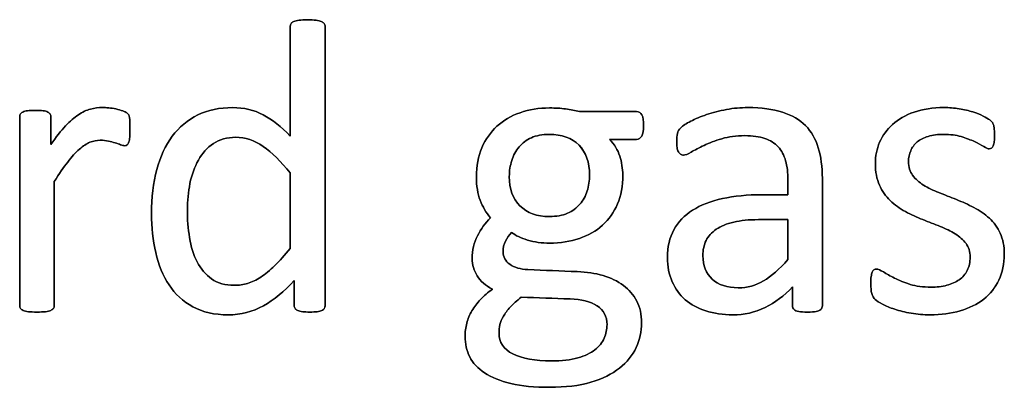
# Model space of a CAD drawing. Header units: inches. Extents: x 0 to 20790, y -12 to 14700.
# Tile 308 of 358: x 12744 to 13105, y 12412 to 12547. Entities that reach past the tile are written whole.
import ezdxf

# ---------------------------------------------------------------- set-up
doc = ezdxf.new("R2010")
doc.units = ezdxf.units.IN
doc.layers.add('1', color=7, linetype='Continuous', true_color=0xffffff)
doc.layers.add('254', color=7, linetype='Continuous', true_color=0xffffff)

msp = doc.modelspace()

# ---------------------------------------------------------------- linework, layer by layer
at = {"layer": '1', "color": 2, "linetype": 'Continuous', "lineweight": 25}
for points, knots in [([(12855.824, 12441.062), (12856.014, 12441.369), (12856.101, 12441.716), (12856.101, 12476.299), (12856.101, 12510.45), (12856.101, 12544.976), (12855.985, 12545.322), (12855.754, 12545.639), (12855.524, 12545.986), (12855.177, 12546.245), (12854.254, 12546.591), (12853.619, 12546.765), (12851.974, 12546.991), (12850.907, 12547.082), (12848.397, 12547.082), (12847.387, 12546.995), (12845.801, 12546.76), (12845.137, 12546.591), (12844.646, 12546.418), (12844.127, 12546.245), (12843.781, 12545.986), (12843.608, 12545.639), (12843.406, 12545.322), (12843.319, 12544.976), (12843.319, 12531.194), (12843.319, 12517.788), (12843.319, 12504.381), (12840.03, 12507.815), (12836.712, 12510.411), (12829.984, 12513.949), (12826.297, 12514.826), (12817.382, 12514.826), (12813.083, 12513.931), (12805.639, 12510.296), (12802.523, 12507.671), (12797.503, 12500.919), (12795.599, 12496.822), (12793.058, 12487.236), (12792.396, 12481.848), (12792.396, 12470.885), (12792.915, 12466.095), (12794.942, 12457.002), (12796.579, 12453.083), (12801.058, 12446.365), (12803.966, 12443.677), (12811.155, 12439.735), (12815.477, 12438.744), (12825.229, 12438.744), (12829.528, 12439.84), (12837.363, 12444.276), (12841.155, 12447.342), (12844.791, 12451.294), (12844.791, 12448.246), (12844.791, 12445.197), (12844.791, 12441.716), (12844.877, 12441.369), (12845.108, 12441.052), (12845.31, 12440.763), (12845.627, 12440.504), (12846.551, 12440.158), (12847.157, 12440.013), (12847.878, 12439.898), (12848.57, 12439.811), (12849.494, 12439.754), (12851.571, 12439.754), (12852.465, 12439.811), (12853.187, 12439.898), (12853.879, 12440.013), (12854.456, 12440.158), (12854.918, 12440.331), (12855.35, 12440.504), (12855.639, 12440.763), (12855.824, 12441.062)], [0, 0, 0, 0, 0.003963, 0.003963, 0.3166858, 0.3166858, 0.3201204, 0.3201204, 0.3201204, 0.3241569, 0.3241569, 0.3281934, 0.3281934, 0.3320933, 0.3320933, 0.3359046, 0.3359046, 0.3398541, 0.3398541, 0.3398541, 0.3437515, 0.3437515, 0.3437515, 0.3469479, 0.3469479, 0.4611976, 0.4611976, 0.4611976, 0.4980481, 0.4980481, 0.5352785, 0.5352785, 0.5802209, 0.5802209, 0.6251633, 0.6251633, 0.6701058, 0.6701058, 0.715116, 0.715116, 0.7531343, 0.7531343, 0.7914351, 0.7914351, 0.8293583, 0.8293583, 0.8676457, 0.8676457, 0.9028876, 0.9028876, 0.9380188, 0.9380188, 0.9380188, 0.9648678, 0.9648678, 0.9686792, 0.9686792, 0.9686792, 0.97231, 0.97231, 0.9759409, 0.9759409, 0.9759409, 0.9838227, 0.9838227, 0.9912785, 0.9912785, 0.9912785, 0.9965158, 0.9965158, 0.9965158, 1, 1, 1, 1]), ([(12784.403, 12503.978), (12784.462, 12504.756), (12784.491, 12505.709), (12784.491, 12508.017), (12784.462, 12508.94), (12784.404, 12510.325), (12784.375, 12510.873), (12784.202, 12511.565), (12784.116, 12511.883), (12784.029, 12512.114), (12783.914, 12512.344), (12783.712, 12512.575), (12783.394, 12512.835), (12783.106, 12513.095), (12782.558, 12513.354), (12781.836, 12513.614), (12781.086, 12513.874), (12780.249, 12514.104), (12778.403, 12514.508), (12777.509, 12514.653), (12776.672, 12514.71), (12775.835, 12514.797), (12775.056, 12514.826), (12772.921, 12514.826), (12771.45, 12514.653), (12769.978, 12514.249), (12768.507, 12513.874), (12767.035, 12513.181), (12765.564, 12512.171), (12764.064, 12511.19), (12762.477, 12509.806), (12759.16, 12506.314), (12757.37, 12504.064), (12755.466, 12501.294), (12755.466, 12504.651), (12755.466, 12508.007), (12755.466, 12511.796), (12755.379, 12512.143), (12755.206, 12512.402), (12755.033, 12512.691), (12754.745, 12512.95), (12754.312, 12513.181), (12753.908, 12513.412), (12753.331, 12513.556), (12751.859, 12513.726), (12750.907, 12513.758), (12748.599, 12513.758), (12747.647, 12513.729), (12746.204, 12513.556), (12745.627, 12513.412), (12744.704, 12512.95), (12744.387, 12512.691), (12744.243, 12512.402), (12744.098, 12512.143), (12744.012, 12511.796), (12744.012, 12488.292), (12744.012, 12465.22), (12744.012, 12441.716), (12744.098, 12441.369), (12744.271, 12441.11), (12744.473, 12440.821), (12744.791, 12440.561), (12745.772, 12440.158), (12746.435, 12440.013), (12747.243, 12439.898), (12748.051, 12439.811), (12749.09, 12439.754), (12751.6, 12439.754), (12752.667, 12439.811), (12753.475, 12439.898), (12754.283, 12440.013), (12754.946, 12440.158), (12755.87, 12440.561), (12756.187, 12440.821), (12756.389, 12441.11), (12756.591, 12441.369), (12756.706, 12441.716), (12756.706, 12457.324), (12756.706, 12472.5), (12756.706, 12487.676), (12758.495, 12490.504), (12760.14, 12492.898), (12761.64, 12494.832), (12763.112, 12496.793), (12764.554, 12498.351), (12767.266, 12500.717), (12768.564, 12501.554), (12771.012, 12502.603), (12772.286, 12502.823), (12774.623, 12502.823), (12775.633, 12502.737), (12777.48, 12502.333), (12778.316, 12502.102), (12779.067, 12501.871), (12779.788, 12501.641), (12780.451, 12501.41), (12781.057, 12501.179), (12781.634, 12500.948), (12782.154, 12500.833), (12782.961, 12500.833), (12783.279, 12500.948), (12783.74, 12501.41), (12783.942, 12501.756), (12784.087, 12502.189), (12784.26, 12502.621), (12784.346, 12503.227), (12784.403, 12503.978)], [0, 0, 0, 0, 0.0096538, 0.0096538, 0.0198027, 0.0198027, 0.0299516, 0.0299516, 0.0401005, 0.0401005, 0.0401005, 0.044842, 0.044842, 0.044842, 0.0534194, 0.0534194, 0.0534194, 0.0661837, 0.0661837, 0.0789479, 0.0789479, 0.0789479, 0.0900774, 0.0900774, 0.1147557, 0.1147557, 0.1147557, 0.1392825, 0.1392825, 0.1392825, 0.1706536, 0.1706536, 0.2025606, 0.2025606, 0.2025606, 0.2502413, 0.2502413, 0.2563893, 0.2563893, 0.2563893, 0.262097, 0.262097, 0.262097, 0.2706682, 0.2706682, 0.2789141, 0.2789141, 0.2875829, 0.2875829, 0.2962517, 0.2962517, 0.3049205, 0.3049205, 0.3049205, 0.3099145, 0.3099145, 0.5761504, 0.5761504, 0.5811444, 0.5811444, 0.5811444, 0.5865531, 0.5865531, 0.5919618, 0.5919618, 0.5919618, 0.6050048, 0.6050048, 0.6183512, 0.6183512, 0.6183512, 0.6267587, 0.6267587, 0.6351662, 0.6351662, 0.6351662, 0.6398573, 0.6398573, 0.804358, 0.804358, 0.804358, 0.8399579, 0.8399579, 0.8399579, 0.8660139, 0.8660139, 0.8920699, 0.8920699, 0.918651, 0.918651, 0.9410033, 0.9410033, 0.9633556, 0.9633556, 0.9633556, 0.9723555, 0.9723555, 0.9723555, 0.978966, 0.978966, 0.9855765, 0.9855765, 0.9921871, 0.9921871, 0.9921871, 1, 1, 1, 1]), ([(12972.309, 12504.328), (12972.806, 12505.132), (12973.037, 12506.43), (12973.037, 12509.979), (12972.835, 12511.248), (12972.402, 12512.114), (12971.94, 12512.95), (12971.305, 12513.383), (12963.458, 12513.383), (12956.476, 12513.383), (12949.494, 12513.383), (12947.907, 12513.787), (12946.204, 12514.104), (12942.569, 12514.566), (12940.607, 12514.681), (12934.606, 12514.681), (12931, 12514.104), (12924.389, 12511.805), (12921.536, 12510.152), (12916.847, 12505.81), (12914.987, 12503.198), (12913.66, 12500.054), (12912.304, 12496.938), (12911.64, 12493.389), (12911.64, 12486.061), (12912.102, 12483.175), (12913.939, 12478.411), (12915.218, 12476.28), (12916.805, 12474.376), (12914.9, 12472.414), (12913.313, 12470.221), (12912.044, 12467.74), (12910.746, 12465.287), (12910.111, 12462.489), (12910.111, 12457.122), (12910.717, 12455.016), (12913.12, 12451.126), (12914.987, 12449.505), (12917.497, 12448.207), (12915.852, 12446.938), (12914.41, 12445.639), (12913.14, 12444.341), (12911.9, 12443.014), (12910.832, 12441.658), (12909.159, 12438.773), (12908.524, 12437.272), (12908.12, 12435.686), (12907.687, 12434.07), (12907.485, 12432.454), (12907.485, 12428.069), (12908.062, 12425.616), (12910.324, 12421.034), (12912.131, 12419.096), (12917.151, 12415.807), (12920.382, 12414.508), (12928.23, 12412.604), (12932.99, 12412.143), (12944.358, 12412.143), (12949.407, 12412.748), (12957.916, 12415.295), (12961.409, 12416.99), (12966.877, 12421.364), (12968.94, 12423.885), (12971.605, 12429.622), (12972.286, 12432.656), (12972.286, 12438.859), (12971.68, 12441.514), (12969.315, 12446.072), (12967.67, 12448.005), (12963.497, 12451.135), (12960.976, 12452.333), (12955.237, 12454.014), (12952.09, 12454.497), (12942.625, 12454.815), (12936.597, 12455.112), (12927.797, 12455.477), (12925.575, 12456.113), (12922.267, 12458.492), (12921.421, 12459.95), (12921.421, 12463.297), (12921.709, 12464.653), (12922.315, 12465.836), (12922.892, 12467.018), (12923.642, 12468.057), (12924.566, 12468.98), (12925.951, 12467.855), (12927.912, 12466.932), (12932.99, 12465.432), (12935.674, 12465.057), (12942.511, 12465.057), (12946.147, 12465.634), (12952.699, 12467.875), (12955.552, 12469.5), (12960.3, 12473.784), (12962.131, 12476.366), (12964.713, 12482.506), (12965.362, 12486.061), (12965.362, 12492.466), (12964.987, 12494.803), (12963.544, 12499.246), (12962.304, 12501.294), (12960.515, 12503.141), (12963.823, 12503.141), (12967.132, 12503.141), (12971.19, 12503.141), (12971.825, 12503.545), (12972.309, 12504.328)], [0, 0, 0, 0, 0.0121239, 0.0121239, 0.0240522, 0.0240522, 0.0240522, 0.0314841, 0.0314841, 0.0914348, 0.0914348, 0.0914348, 0.1065725, 0.1065725, 0.1217101, 0.1217101, 0.1497044, 0.1497044, 0.1774817, 0.1774817, 0.205444, 0.205444, 0.205444, 0.2359314, 0.2359314, 0.2623837, 0.2623837, 0.2885587, 0.2885587, 0.2885587, 0.3121371, 0.3121371, 0.3121371, 0.3370868, 0.3370868, 0.355106, 0.355106, 0.372815, 0.372815, 0.372815, 0.3893631, 0.3893631, 0.3893631, 0.404121, 0.404121, 0.418879, 0.418879, 0.418879, 0.4330679, 0.4330679, 0.4554334, 0.4554334, 0.4780269, 0.4780269, 0.5006203, 0.5006203, 0.5232138, 0.5232138, 0.546506, 0.546506, 0.5699436, 0.5699436, 0.5932615, 0.5932615, 0.6167731, 0.6167731, 0.6392161, 0.6392161, 0.6616591, 0.6616591, 0.6843021, 0.6843021, 0.7071558, 0.7071558, 0.7473056, 0.7473056, 0.7657478, 0.7657478, 0.7844038, 0.7844038, 0.8000986, 0.8000986, 0.8000986, 0.8102039, 0.8102039, 0.8102039, 0.8272615, 0.8272615, 0.8443191, 0.8443191, 0.8685131, 0.8685131, 0.8925172, 0.8925172, 0.916683, 0.916683, 0.9405765, 0.9405765, 0.9548439, 0.9548439, 0.9691112, 0.9691112, 0.9691112, 0.9942907, 0.9942907, 1, 1, 1, 1]), ([(13038.005, 12440.684), (13038.414, 12440.994), (13038.616, 12441.456), (13038.616, 12457.632), (13038.616, 12473.202), (13038.616, 12493.072), (13038.126, 12496.822), (13036.164, 12503.285), (13034.606, 12505.997), (13032.471, 12508.19), (13030.307, 12510.354), (13027.48, 12512.027), (13020.498, 12514.278), (13016.285, 12514.826), (13008.64, 12514.826), (13005.985, 12514.595), (13000.764, 12513.609), (12998.339, 12513.008), (12993.954, 12511.508), (12991.992, 12510.7), (12988.61, 12508.923), (12987.405, 12508.132), (12986.712, 12507.44), (12986.02, 12506.776), (12985.587, 12506.084), (12985.241, 12504.583), (12985.154, 12503.574), (12985.154, 12501.525), (12985.183, 12500.833), (12985.409, 12499.533), (12985.558, 12499.015), (12986.02, 12498.207), (12986.308, 12497.89), (12986.597, 12497.688), (12986.914, 12497.486), (12987.26, 12497.37), (12988.299, 12497.37), (12989.222, 12497.746), (12991.761, 12499.246), (12993.319, 12500.054), (12997.07, 12501.842), (12999.234, 12502.679), (13004.231, 12504.132), (13007.024, 12504.526), (13013.083, 12504.526), (13015.535, 12504.179), (13019.542, 12502.786), (13021.161, 12501.785), (13023.673, 12499.045), (13024.594, 12497.342), (13025.143, 12495.293), (13025.72, 12493.245), (13026.008, 12490.879), (13026.008, 12486.426), (13026.008, 12484.628), (13026.008, 12482.829), (13022.825, 12482.829), (13019.642, 12482.829), (13011.063, 12482.829), (13006.216, 12482.368), (12997.618, 12480.463), (12993.954, 12479.05), (12988.011, 12475.241), (12985.731, 12472.847), (12982.545, 12467.112), (12981.75, 12463.729), (12981.75, 12456.488), (12982.327, 12453.516), (12984.646, 12448.298), (12986.251, 12446.072), (12990.405, 12442.495), (12992.915, 12441.11), (12995.887, 12440.186), (12998.83, 12439.234), (13002.119, 12438.744), (13009.909, 12438.744), (13013.862, 12439.638), (13021.271, 12443.257), (13024.652, 12445.755), (13027.682, 12448.986), (13027.682, 12446.678), (13027.682, 12444.37), (13027.682, 12441.456), (13027.855, 12440.994), (13028.23, 12440.677), (13028.576, 12440.359), (13029.153, 12440.129), (13030.741, 12439.845), (13031.807, 12439.754), (13034.548, 12439.754), (13035.587, 12439.84), (13037.03, 12440.129), (13037.578, 12440.359), (13038.005, 12440.684)], [0, 0, 0, 0, 0.0062907, 0.0062907, 0.1679526, 0.1679526, 0.2125868, 0.2125868, 0.257221, 0.257221, 0.257221, 0.2941122, 0.2941122, 0.3310034, 0.3310034, 0.3506219, 0.3506219, 0.3704508, 0.3704508, 0.3902798, 0.3902798, 0.4098458, 0.4098458, 0.4098458, 0.4185611, 0.4185611, 0.4272765, 0.4272765, 0.4326245, 0.4326245, 0.437747, 0.437747, 0.4428695, 0.4428695, 0.4428695, 0.4468565, 0.4468565, 0.4524383, 0.4524383, 0.4580201, 0.4580201, 0.463602, 0.463602, 0.4692612, 0.4692612, 0.474606, 0.474606, 0.48002, 0.48002, 0.4853165, 0.4853165, 0.4853165, 0.5053782, 0.5053782, 0.5189706, 0.5189706, 0.5189706, 0.5457097, 0.5457097, 0.5910288, 0.5910288, 0.6363479, 0.6363479, 0.681667, 0.681667, 0.7273363, 0.7273363, 0.766578, 0.766578, 0.8061842, 0.8061842, 0.8457904, 0.8457904, 0.8457904, 0.877393, 0.877393, 0.9135102, 0.9135102, 0.9492912, 0.9492912, 0.9492912, 0.9709919, 0.9709919, 0.9766884, 0.9766884, 0.9766884, 0.9826091, 0.9826091, 0.988325, 0.988325, 0.9941625, 0.9941625, 1, 1, 1, 1]), ([(13103.434, 12451.531), (13104.745, 12454.295), (13105.408, 12457.44), (13105.408, 12463.96), (13104.889, 12466.528), (13102.911, 12470.833), (13101.571, 12472.673), (13099.926, 12474.203), (13098.282, 12475.761), (13096.406, 12477.059), (13094.271, 12478.126), (13092.165, 12479.223), (13090.001, 12480.204), (13085.641, 12481.925), (13083.481, 12482.771), (13081.403, 12483.608), (13079.297, 12484.416), (13077.422, 12485.339), (13075.777, 12486.378), (13074.133, 12487.388), (13072.806, 12488.6), (13071.767, 12489.956), (13070.757, 12491.312), (13070.238, 12492.985), (13070.238, 12496.418), (13070.498, 12497.746), (13071.594, 12500.227), (13072.373, 12501.294), (13073.44, 12502.189), (13074.479, 12503.083), (13075.835, 12503.776), (13079.124, 12504.756), (13081, 12504.987), (13085.587, 12504.987), (13087.722, 12504.699), (13089.597, 12504.151), (13091.444, 12503.574), (13093.088, 12502.968), (13095.858, 12501.698), (13096.983, 12501.092), (13097.849, 12500.515), (13098.743, 12499.967), (13099.407, 12499.679), (13100.157, 12499.679), (13100.446, 12499.765), (13100.705, 12499.938), (13100.965, 12500.14), (13101.167, 12500.429), (13101.369, 12500.833), (13101.542, 12501.237), (13101.657, 12501.785), (13101.831, 12503.054), (13101.859, 12503.804), (13101.859, 12505.507), (13101.831, 12506.199), (13101.653, 12507.324), (13101.6, 12507.786), (13101.513, 12508.19), (13101.427, 12508.565), (13101.311, 12508.911), (13101.138, 12509.229), (13100.936, 12509.517), (13100.59, 12509.892), (13100.042, 12510.296), (13099.522, 12510.7), (13098.715, 12511.19), (13097.676, 12511.71), (13096.608, 12512.258), (13095.339, 12512.748), (13092.37, 12513.68), (13090.694, 12514.076), (13088.847, 12514.364), (13087.001, 12514.681), (13085.154, 12514.826), (13079.124, 12514.826), (13075.431, 12514.278), (13069.116, 12512.018), (13066.487, 12510.527), (13062.275, 12506.776), (13060.717, 12504.583), (13059.649, 12502.102), (13058.611, 12499.621), (13058.091, 12497.024), (13058.091, 12491.225), (13058.582, 12488.571), (13059.592, 12486.378), (13060.573, 12484.156), (13061.9, 12482.281), (13063.544, 12480.665), (13065.189, 12479.078), (13067.035, 12477.751), (13069.113, 12476.626), (13071.19, 12475.53), (13073.325, 12474.549), (13077.686, 12472.827), (13079.817, 12471.981), (13081.865, 12471.173), (13083.914, 12470.394), (13085.76, 12469.471), (13087.405, 12468.461), (13089.02, 12467.422), (13090.348, 12466.239), (13092.367, 12463.585), (13092.858, 12461.941), (13092.858, 12458.074), (13092.511, 12456.459), (13091.127, 12453.689), (13090.146, 12452.535), (13088.847, 12451.641), (13087.578, 12450.746), (13086.049, 12450.054), (13082.586, 12449.13), (13080.624, 12448.9), (13075.604, 12448.9), (13073.065, 12449.246), (13068.648, 12450.623), (13066.747, 12451.381), (13065.131, 12452.218), (13063.515, 12453.025), (13062.159, 12453.804), (13061.034, 12454.497), (13059.938, 12455.189), (13059.101, 12455.535), (13058.178, 12455.535), (13057.861, 12455.42), (13057.572, 12455.247), (13057.312, 12455.074), (13057.082, 12454.785), (13056.937, 12454.381), (13056.764, 12453.949), (13056.649, 12453.429), (13056.533, 12452.766), (13056.447, 12452.073), (13056.389, 12451.265), (13056.389, 12448.698), (13056.504, 12447.457), (13057.024, 12445.61), (13057.428, 12444.889), (13058.582, 12443.851), (13059.476, 12443.274), (13060.688, 12442.639), (13061.929, 12442.004), (13063.429, 12441.369), (13065.189, 12440.792), (13066.978, 12440.186), (13068.968, 12439.725), (13071.19, 12439.321), (13073.44, 12438.946), (13075.777, 12438.744), (13082.24, 12438.744), (13085.904, 12439.234), (13092.571, 12441.188), (13095.454, 12442.61), (13100.261, 12446.432), (13102.119, 12448.755), (13103.434, 12451.531)], [0, 0, 0, 0, 0.0265971, 0.0265971, 0.0488695, 0.0488695, 0.071505, 0.071505, 0.071505, 0.0916763, 0.0916763, 0.0916763, 0.1124207, 0.1124207, 0.1329291, 0.1329291, 0.1329291, 0.1513232, 0.1513232, 0.1513232, 0.1671509, 0.1671509, 0.1671509, 0.1827935, 0.1827935, 0.1941287, 0.1941287, 0.2054639, 0.2054639, 0.2054639, 0.2187849, 0.2187849, 0.232106, 0.232106, 0.2470255, 0.2470255, 0.2470255, 0.2617411, 0.2617411, 0.2764567, 0.2764567, 0.2764567, 0.2827861, 0.2827861, 0.2867419, 0.2867419, 0.2867419, 0.2899769, 0.2899769, 0.2899769, 0.2946866, 0.2946866, 0.2993962, 0.2993962, 0.3039489, 0.3039489, 0.3087355, 0.3087355, 0.3087355, 0.3118991, 0.3118991, 0.3118991, 0.3162873, 0.3162873, 0.3162873, 0.3241694, 0.3241694, 0.3241694, 0.3358727, 0.3358727, 0.3477852, 0.3477852, 0.3477852, 0.3635516, 0.3635516, 0.3992722, 0.3992722, 0.4352836, 0.4352836, 0.4712949, 0.4712949, 0.4712949, 0.4954133, 0.4954133, 0.5223243, 0.5223243, 0.5223243, 0.5434303, 0.5434303, 0.5434303, 0.5642681, 0.5642681, 0.5642681, 0.5855645, 0.5855645, 0.6066186, 0.6066186, 0.6066186, 0.6252846, 0.6252846, 0.6252846, 0.6414191, 0.6414191, 0.6575536, 0.6575536, 0.6732136, 0.6732136, 0.6888736, 0.6888736, 0.6888736, 0.7040281, 0.7040281, 0.7191826, 0.7191826, 0.7391866, 0.7391866, 0.7589539, 0.7589539, 0.7589539, 0.7730817, 0.7730817, 0.7730817, 0.7812698, 0.7812698, 0.7868722, 0.7868722, 0.7868722, 0.7901715, 0.7901715, 0.7901715, 0.7952132, 0.7952132, 0.7952132, 0.802729, 0.802729, 0.8148868, 0.8148868, 0.8270447, 0.8270447, 0.8392026, 0.8392026, 0.8392026, 0.8540559, 0.8540559, 0.8540559, 0.8729189, 0.8729189, 0.8729189, 0.8944875, 0.8944875, 0.9297587, 0.9297587, 0.9647499, 0.9647499, 1, 1, 1, 1]), ([(12949.306, 12501.02), (12951.888, 12498.38), (12953.187, 12494.716), (12953.187, 12487.994), (12952.898, 12486.061), (12952.321, 12484.214), (12951.715, 12482.368), (12950.821, 12480.752), (12949.609, 12479.338), (12948.426, 12477.924), (12946.897, 12476.828), (12945.05, 12476.02), (12943.204, 12475.241), (12941.011, 12474.837), (12933.827, 12474.837), (12930.192, 12476.136), (12927.624, 12478.761), (12925.027, 12481.358), (12923.729, 12484.964), (12923.729, 12491.571), (12924.017, 12493.533), (12924.623, 12495.409), (12925.2, 12497.284), (12926.095, 12498.928), (12928.518, 12501.814), (12930.019, 12502.939), (12931.836, 12503.747), (12933.654, 12504.583), (12935.818, 12504.987), (12943.031, 12504.987), (12946.724, 12503.66), (12949.306, 12501.02)], [0, 0, 0, 0, 0.1304447, 0.1304447, 0.1853269, 0.1853269, 0.1853269, 0.2435691, 0.2435691, 0.2435691, 0.3025733, 0.3025733, 0.3025733, 0.3720525, 0.3720525, 0.5014275, 0.5014275, 0.5014275, 0.6248572, 0.6248572, 0.6803225, 0.6803225, 0.6803225, 0.7393206, 0.7393206, 0.7983187, 0.7983187, 0.7983187, 0.8668903, 0.8668903, 1, 1, 1, 1]), ([(12833.359, 12500.563), (12836.568, 12498.323), (12839.886, 12495.091), (12843.319, 12490.85), (12843.319, 12481.617), (12843.319, 12472.385), (12843.319, 12463.152), (12841.328, 12460.613), (12839.424, 12458.507), (12835.832, 12455.089), (12834.116, 12453.66), (12830.826, 12451.525), (12829.24, 12450.746), (12826.097, 12449.815), (12824.479, 12449.592), (12819.459, 12449.592), (12816.689, 12450.371), (12812.279, 12453.521), (12810.515, 12455.593), (12807.821, 12460.752), (12806.908, 12463.729), (12805.817, 12470.395), (12805.552, 12473.799), (12805.552, 12480.579), (12805.87, 12483.81), (12807.14, 12490.163), (12808.178, 12493.014), (12811.005, 12498.034), (12812.823, 12500.054), (12817.348, 12503.147), (12820.094, 12503.92), (12826.816, 12503.92), (12830.163, 12502.795), (12833.359, 12500.563)], [0, 0, 0, 0, 0.0630947, 0.0630947, 0.0630947, 0.1882959, 0.1882959, 0.1882959, 0.2268431, 0.2268431, 0.2657022, 0.2657022, 0.3045613, 0.3045613, 0.3440824, 0.3440824, 0.421115, 0.421115, 0.4970123, 0.4970123, 0.5719016, 0.5719016, 0.6461622, 0.6461622, 0.7161268, 0.7161268, 0.7862164, 0.7862164, 0.8563059, 0.8563059, 0.9253778, 0.9253778, 1, 1, 1, 1]), ([(13015.16, 12473.683), (13018.776, 12473.683), (13022.392, 12473.683), (13026.008, 12473.683), (13026.008, 12468.788), (13026.008, 12463.893), (13026.008, 12458.998), (13022.863, 12455.507), (13019.892, 12452.91), (13014.192, 12449.513), (13011.092, 12448.669), (13003.648, 12448.669), (13000.474, 12449.736), (12995.916, 12454.006), (12994.762, 12456.863), (12994.762, 12462.546), (12995.166, 12464.422), (12995.945, 12466.038), (12996.753, 12467.624), (12997.993, 12469.009), (13001.378, 12471.304), (13003.504, 12472.212), (13006.072, 12472.789), (13008.64, 12473.395), (13011.669, 12473.683), (13015.16, 12473.683)], [0, 0, 0, 0, 0.0969812, 0.0969812, 0.0969812, 0.228267, 0.228267, 0.228267, 0.334882, 0.334882, 0.4410263, 0.4410263, 0.5730145, 0.5730145, 0.7050027, 0.7050027, 0.7827055, 0.7827055, 0.7827055, 0.8432978, 0.8432978, 0.9031884, 0.9031884, 0.9031884, 1, 1, 1, 1]), ([(12955.923, 12442.026), (12958.351, 12440.417), (12959.592, 12438.109), (12959.592, 12433.377), (12959.245, 12431.733), (12957.85, 12428.535), (12956.706, 12427.145), (12953.533, 12424.664), (12951.427, 12423.683), (12948.859, 12422.933), (12946.262, 12422.212), (12943.031, 12421.837), (12933.135, 12421.837), (12928.432, 12422.673), (12921.657, 12426.118), (12919.949, 12428.646), (12919.949, 12433.06), (12920.065, 12434.099), (12920.52, 12436.149), (12920.959, 12437.186), (12921.565, 12438.253), (12922.2, 12439.292), (12923.037, 12440.417), (12925.114, 12442.725), (12926.47, 12443.937), (12928.114, 12445.207), (12934.087, 12445.005), (12940.059, 12444.803), (12950.185, 12444.46), (12953.475, 12443.649), (12955.923, 12442.026)], [0, 0, 0, 0, 0.0772164, 0.0772164, 0.1229465, 0.1229465, 0.1693761, 0.1693761, 0.2158056, 0.2158056, 0.2158056, 0.2974508, 0.2974508, 0.4263641, 0.4263641, 0.5539687, 0.5539687, 0.5946702, 0.5946702, 0.634295, 0.634295, 0.634295, 0.6741618, 0.6741618, 0.7140285, 0.7140285, 0.7140285, 0.8826912, 0.8826912, 1, 1, 1, 1])]:
    msp.add_open_spline(points, degree=3, knots=knots, dxfattribs=at)
at = {"layer": '254', "color": 2, "linetype": 'Continuous', "lineweight": 25}
for points, knots in [([(12843.608, 12545.639), (12843.406, 12545.322), (12843.319, 12544.976), (12843.319, 12531.194), (12843.319, 12517.788), (12843.319, 12504.381)], [0, 0, 0, 0, 0.0272156, 0.0272156, 1, 1, 1, 1]), ([(12855.754, 12545.639), (12855.524, 12545.986), (12855.177, 12546.245), (12854.254, 12546.591), (12853.619, 12546.765), (12851.974, 12546.991), (12850.907, 12547.082), (12848.397, 12547.082), (12847.387, 12546.995), (12845.801, 12546.76), (12845.137, 12546.591), (12844.646, 12546.418)], [0, 0, 0, 0, 0.2045478, 0.2045478, 0.4090956, 0.4090956, 0.606724, 0.606724, 0.7998609, 0.7998609, 1, 1, 1, 1]), ([(12855.841, 12441.052), (12856.014, 12441.369), (12856.101, 12441.716), (12856.101, 12476.299), (12856.101, 12510.45), (12856.101, 12544.976), (12855.985, 12545.322), (12855.754, 12545.639)], [0, 0, 0, 0, 0.0123796, 0.0123796, 0.989271, 0.989271, 1, 1, 1, 1]), ([(12744.243, 12512.402), (12744.098, 12512.143), (12744.012, 12511.796), (12744.012, 12488.292), (12744.012, 12465.22), (12744.012, 12441.716), (12744.098, 12441.369), (12744.271, 12441.11)], [0, 0, 0, 0, 0.0180796, 0.0180796, 0.9819204, 0.9819204, 1, 1, 1, 1]), ([(12754.312, 12513.181), (12753.908, 12513.412), (12753.331, 12513.556), (12751.859, 12513.726), (12750.907, 12513.758), (12748.599, 12513.758), (12747.647, 12513.729), (12746.204, 12513.556), (12745.627, 12513.412), (12744.704, 12512.95), (12744.387, 12512.691), (12744.243, 12512.402)], [0, 0, 0, 0, 0.2001512, 0.2001512, 0.3927074, 0.3927074, 0.5951383, 0.5951383, 0.7975691, 0.7975691, 1, 1, 1, 1]), ([(12755.466, 12501.294), (12755.466, 12504.651), (12755.466, 12508.007), (12755.466, 12511.796), (12755.379, 12512.143), (12755.206, 12512.402)], [0, 0, 0, 0, 0.8857868, 0.8857868, 1, 1, 1, 1]), ([(12765.564, 12512.171), (12764.064, 12511.19), (12762.477, 12509.806), (12759.16, 12506.314), (12757.37, 12504.064), (12755.466, 12501.294)], [0, 0, 0, 0, 0.4957654, 0.4957654, 1, 1, 1, 1]), ([(12776.672, 12514.71), (12775.835, 12514.797), (12775.056, 12514.826), (12772.921, 12514.826), (12771.45, 12514.653), (12769.978, 12514.249)], [0, 0, 0, 0, 0.3108108, 0.3108108, 1, 1, 1, 1]), ([(12781.836, 12513.614), (12781.086, 12513.874), (12780.249, 12514.104), (12778.403, 12514.508), (12777.509, 12514.653), (12776.672, 12514.71)], [0, 0, 0, 0, 0.5, 0.5, 1, 1, 1, 1]), ([(12784.404, 12503.977), (12784.462, 12504.756), (12784.491, 12505.709), (12784.491, 12508.017), (12784.462, 12508.94), (12784.404, 12510.325), (12784.375, 12510.873), (12784.202, 12511.565), (12784.116, 12511.883), (12784.029, 12512.114)], [0, 0, 0, 0, 0.2407407, 0.2407407, 0.4938272, 0.4938272, 0.7469136, 0.7469136, 1, 1, 1, 1]), ([(12843.319, 12504.381), (12840.03, 12507.815), (12836.712, 12510.411), (12829.984, 12513.949), (12826.297, 12514.826), (12817.382, 12514.826), (12813.083, 12513.931), (12805.639, 12510.296), (12802.523, 12507.671), (12797.503, 12500.919), (12795.599, 12496.822), (12793.058, 12487.236), (12792.396, 12481.848), (12792.396, 12470.885), (12792.915, 12466.095), (12794.942, 12457.002), (12796.579, 12453.083), (12801.058, 12446.365), (12803.966, 12443.677), (12811.155, 12439.735), (12815.477, 12438.744), (12825.229, 12438.744), (12829.528, 12439.84), (12837.363, 12444.276), (12841.155, 12447.342), (12844.791, 12451.294)], [0, 0, 0, 0, 0.0772837, 0.0772837, 0.1553641, 0.1553641, 0.2496184, 0.2496184, 0.3438726, 0.3438726, 0.4381268, 0.4381268, 0.5325232, 0.5325232, 0.612256, 0.612256, 0.6925814, 0.6925814, 0.7721148, 0.7721148, 0.852412, 0.852412, 0.9263219, 0.9263219, 1, 1, 1, 1]), ([(12949.494, 12513.383), (12947.907, 12513.787), (12946.204, 12514.104), (12942.569, 12514.566), (12940.607, 12514.681), (12934.606, 12514.681), (12931, 12514.104), (12924.389, 12511.805), (12921.536, 12510.152), (12916.847, 12505.81), (12914.987, 12503.198), (12913.66, 12500.054)], [0, 0, 0, 0, 0.1327757, 0.1327757, 0.2655514, 0.2655514, 0.5110954, 0.5110954, 0.7547357, 0.7547357, 1, 1, 1, 1]), ([(12972.402, 12512.114), (12971.94, 12512.95), (12971.305, 12513.383), (12963.458, 12513.383), (12956.476, 12513.383), (12949.494, 12513.383)], [0, 0, 0, 0, 0.1102941, 0.1102941, 1, 1, 1, 1]), ([(12972.315, 12504.324), (12972.806, 12505.132), (12973.037, 12506.43), (12973.037, 12509.979), (12972.835, 12511.248), (12972.402, 12512.114)], [0, 0, 0, 0, 0.504065, 0.504065, 1, 1, 1, 1]), ([(13032.471, 12508.19), (13030.307, 12510.354), (13027.48, 12512.027), (13020.498, 12514.278), (13016.285, 12514.826), (13008.64, 12514.826), (13005.985, 12514.595), (13000.764, 12513.609), (12998.339, 12513.008), (12993.954, 12511.508), (12991.992, 12510.7), (12988.61, 12508.923), (12987.405, 12508.132), (12986.712, 12507.44)], [0, 0, 0, 0, 0.2417117, 0.2417117, 0.4834233, 0.4834233, 0.6119636, 0.6119636, 0.7418832, 0.7418832, 0.8718028, 0.8718028, 1, 1, 1, 1]), ([(13088.847, 12514.364), (13087.001, 12514.681), (13085.154, 12514.826), (13079.124, 12514.826), (13075.431, 12514.278), (13069.116, 12512.018), (13066.487, 12510.527), (13062.275, 12506.776), (13060.717, 12504.583), (13059.649, 12502.102)], [0, 0, 0, 0, 0.1276528, 0.1276528, 0.4168663, 0.4168663, 0.7084331, 0.7084331, 1, 1, 1, 1]), ([(13097.676, 12511.71), (13096.608, 12512.258), (13095.339, 12512.748), (13092.37, 12513.68), (13090.694, 12514.076), (13088.847, 12514.364)], [0, 0, 0, 0, 0.495573, 0.495573, 1, 1, 1, 1]), ([(13038.011, 12440.677), (13038.414, 12440.994), (13038.616, 12441.456), (13038.616, 12457.632), (13038.616, 12473.202), (13038.616, 12493.072), (13038.126, 12496.822), (13036.164, 12503.285), (13034.606, 12505.997), (13032.471, 12508.19)], [0, 0, 0, 0, 0.0244565, 0.0244565, 0.6529503, 0.6529503, 0.8264752, 0.8264752, 1, 1, 1, 1]), ([(13101.369, 12500.833), (13101.542, 12501.237), (13101.657, 12501.785), (13101.831, 12503.054), (13101.859, 12503.804), (13101.859, 12505.507), (13101.831, 12506.199), (13101.653, 12507.324), (13101.6, 12507.786), (13101.513, 12508.19)], [0, 0, 0, 0, 0.2510668, 0.2510668, 0.5021337, 0.5021337, 0.7448316, 0.7448316, 1, 1, 1, 1]), ([(12931.836, 12503.747), (12933.654, 12504.583), (12935.818, 12504.987), (12943.031, 12504.987), (12946.724, 12503.66), (12949.32, 12501.035)], [0, 0, 0, 0, 0.34, 0.34, 1, 1, 1, 1]), ([(12960.515, 12503.141), (12963.823, 12503.141), (12967.132, 12503.141), (12971.19, 12503.141), (12971.825, 12503.545), (12972.315, 12504.324)], [0, 0, 0, 0, 0.8151659, 0.8151659, 1, 1, 1, 1]), ([(12986.712, 12507.44), (12986.02, 12506.776), (12985.587, 12506.084), (12985.241, 12504.583), (12985.154, 12503.574), (12985.154, 12501.525), (12985.183, 12500.833), (12985.409, 12499.533), (12985.558, 12499.015), (12986.02, 12498.207), (12986.308, 12497.89), (12986.597, 12497.688)], [0, 0, 0, 0, 0.2639114, 0.2639114, 0.5278228, 0.5278228, 0.6897684, 0.6897684, 0.8448842, 0.8448842, 1, 1, 1, 1]), ([(12986.597, 12497.688), (12986.914, 12497.486), (12987.26, 12497.37), (12988.299, 12497.37), (12989.222, 12497.746), (12991.761, 12499.246), (12993.319, 12500.054), (12997.07, 12501.842), (12999.234, 12502.679), (13004.231, 12504.132), (13007.024, 12504.526), (13013.083, 12504.526), (13015.535, 12504.179), (13019.542, 12502.786), (13021.161, 12501.785), (13023.673, 12499.045), (13024.594, 12497.342), (13025.143, 12495.293)], [0, 0, 0, 0, 0.0939292, 0.0939292, 0.2254301, 0.2254301, 0.3569311, 0.3569311, 0.488432, 0.488432, 0.6217564, 0.6217564, 0.747674, 0.747674, 0.8752207, 0.8752207, 1, 1, 1, 1]), ([(13073.44, 12502.189), (13074.479, 12503.083), (13075.835, 12503.776), (13079.124, 12504.756), (13081, 12504.987), (13085.587, 12504.987), (13087.722, 12504.699), (13089.597, 12504.151)], [0, 0, 0, 0, 0.3205128, 0.3205128, 0.6410256, 0.6410256, 1, 1, 1, 1]), ([(12761.64, 12494.832), (12763.112, 12496.793), (12764.554, 12498.351), (12767.266, 12500.717), (12768.564, 12501.554), (12771.012, 12502.603), (12772.286, 12502.823), (12774.623, 12502.823), (12775.633, 12502.737), (12777.48, 12502.333), (12778.316, 12502.102), (12779.067, 12501.871)], [0, 0, 0, 0, 0.2111549, 0.2111549, 0.4223097, 0.4223097, 0.6377197, 0.6377197, 0.8188598, 0.8188598, 1, 1, 1, 1]), ([(12781.057, 12501.179), (12781.634, 12500.948), (12782.154, 12500.833), (12782.961, 12500.833), (12783.279, 12500.948), (12783.74, 12501.41), (12783.942, 12501.756), (12784.087, 12502.189)], [0, 0, 0, 0, 0.3333333, 0.3333333, 0.6666667, 0.6666667, 1, 1, 1, 1]), ([(12843.319, 12463.152), (12841.328, 12460.613), (12839.424, 12458.507), (12835.832, 12455.089), (12834.116, 12453.66), (12830.826, 12451.525), (12829.24, 12450.746), (12826.097, 12449.815), (12824.479, 12449.592), (12819.459, 12449.592), (12816.689, 12450.371), (12812.279, 12453.521), (12810.515, 12455.593), (12807.821, 12460.752), (12806.908, 12463.729), (12805.817, 12470.395), (12805.552, 12473.799), (12805.552, 12480.579), (12805.87, 12483.81), (12807.14, 12490.163), (12808.178, 12493.014), (12811.005, 12498.034), (12812.823, 12500.054), (12817.348, 12503.147), (12820.094, 12503.92), (12826.816, 12503.92), (12830.163, 12502.795), (12833.365, 12500.573)], [0, 0, 0, 0, 0.0474893, 0.0474893, 0.0953627, 0.0953627, 0.1432362, 0.1432362, 0.1919252, 0.1919252, 0.2868276, 0.2868276, 0.3803312, 0.3803312, 0.472593, 0.472593, 0.5640804, 0.5640804, 0.650275, 0.650275, 0.7366237, 0.7366237, 0.8229724, 0.8229724, 0.9080672, 0.9080672, 1, 1, 1, 1]), ([(12924.566, 12468.98), (12925.951, 12467.855), (12927.912, 12466.932), (12932.99, 12465.432), (12935.674, 12465.057), (12942.511, 12465.057), (12946.147, 12465.634), (12952.699, 12467.875), (12955.552, 12469.5), (12960.3, 12473.784), (12962.131, 12476.366), (12964.713, 12482.506), (12965.362, 12486.061), (12965.362, 12492.466), (12964.987, 12494.803), (12963.544, 12499.246), (12962.304, 12501.294), (12960.515, 12503.141)], [0, 0, 0, 0, 0.1073432, 0.1073432, 0.2146864, 0.2146864, 0.3669386, 0.3669386, 0.5179956, 0.5179956, 0.6700708, 0.6700708, 0.820432, 0.820432, 0.910216, 0.910216, 1, 1, 1, 1]), ([(12924.623, 12495.409), (12925.2, 12497.284), (12926.095, 12498.928), (12928.518, 12501.814), (12930.019, 12502.939), (12931.836, 12503.747)], [0, 0, 0, 0, 0.5, 0.5, 1, 1, 1, 1]), ([(12949.32, 12501.035), (12951.888, 12498.38), (12953.187, 12494.716), (12953.187, 12487.994), (12952.898, 12486.061), (12952.321, 12484.214)], [0, 0, 0, 0, 0.7038627, 0.7038627, 1, 1, 1, 1]), ([(13059.649, 12502.102), (13058.611, 12499.621), (13058.091, 12497.024), (13058.091, 12491.225), (13058.582, 12488.571), (13059.592, 12486.378)], [0, 0, 0, 0, 0.4726368, 0.4726368, 1, 1, 1, 1]), ([(13071.767, 12489.956), (13070.757, 12491.312), (13070.238, 12492.985), (13070.238, 12496.418), (13070.498, 12497.746), (13071.594, 12500.227), (13072.373, 12501.294), (13073.44, 12502.189)], [0, 0, 0, 0, 0.408284, 0.408284, 0.704142, 0.704142, 1, 1, 1, 1]), ([(13089.597, 12504.151), (13091.444, 12503.574), (13093.088, 12502.968), (13095.858, 12501.698), (13096.983, 12501.092), (13097.849, 12500.515)], [0, 0, 0, 0, 0.5, 0.5, 1, 1, 1, 1]), ([(12913.66, 12500.054), (12912.304, 12496.938), (12911.64, 12493.389), (12911.64, 12486.061), (12912.102, 12483.175), (12913.939, 12478.411), (12915.218, 12476.28), (12916.805, 12474.376)], [0, 0, 0, 0, 0.3668109, 0.3668109, 0.6850733, 0.6850733, 1, 1, 1, 1]), ([(13097.849, 12500.515), (13098.743, 12499.967), (13099.407, 12499.679), (13100.157, 12499.679), (13100.446, 12499.765), (13100.705, 12499.938)], [0, 0, 0, 0, 0.6153846, 0.6153846, 1, 1, 1, 1]), ([(12927.624, 12478.761), (12925.027, 12481.358), (12923.729, 12484.964), (12923.729, 12491.571), (12924.017, 12493.533), (12924.623, 12495.409)], [0, 0, 0, 0, 0.6899563, 0.6899563, 1, 1, 1, 1]), ([(13025.143, 12495.293), (13025.72, 12493.245), (13026.008, 12490.879), (13026.008, 12486.426), (13026.008, 12484.628), (13026.008, 12482.829)], [0, 0, 0, 0, 0.5961123, 0.5961123, 1, 1, 1, 1]), ([(12756.389, 12441.11), (12756.591, 12441.369), (12756.706, 12441.716), (12756.706, 12457.324), (12756.706, 12472.5), (12756.706, 12487.676)], [0, 0, 0, 0, 0.0277264, 0.0277264, 1, 1, 1, 1]), ([(13026.008, 12482.829), (13022.825, 12482.829), (13019.642, 12482.829), (13011.063, 12482.829), (13006.216, 12482.368), (12997.618, 12480.463), (12993.954, 12479.05), (12988.011, 12475.241), (12985.731, 12472.847), (12982.545, 12467.112), (12981.75, 12463.729), (12981.75, 12456.488), (12982.327, 12453.516), (12984.646, 12448.298), (12986.251, 12446.072), (12990.405, 12442.495), (12992.915, 12441.11), (12995.887, 12440.186)], [0, 0, 0, 0, 0.0818159, 0.0818159, 0.2204828, 0.2204828, 0.3591497, 0.3591497, 0.4978166, 0.4978166, 0.6375551, 0.6375551, 0.7576267, 0.7576267, 0.8788133, 0.8788133, 1, 1, 1, 1]), ([(13094.271, 12478.126), (13092.165, 12479.223), (13090.001, 12480.204), (13085.641, 12481.925), (13083.481, 12482.771), (13081.403, 12483.608)], [0, 0, 0, 0, 0.5028597, 0.5028597, 1, 1, 1, 1]), ([(12945.05, 12476.02), (12943.204, 12475.241), (12941.011, 12474.837), (12933.827, 12474.837), (12930.192, 12476.136), (12927.624, 12478.761)], [0, 0, 0, 0, 0.3493976, 0.3493976, 1, 1, 1, 1]), ([(13069.113, 12476.626), (13071.19, 12475.53), (13073.325, 12474.549), (13077.686, 12472.827), (13079.817, 12471.981), (13081.865, 12471.173)], [0, 0, 0, 0, 0.5028597, 0.5028597, 1, 1, 1, 1]), ([(12995.945, 12466.038), (12996.753, 12467.624), (12997.993, 12469.009), (13001.378, 12471.304), (13003.504, 12472.212), (13006.072, 12472.789)], [0, 0, 0, 0, 0.502912, 0.502912, 1, 1, 1, 1]), ([(13103.446, 12451.525), (13104.745, 12454.295), (13105.408, 12457.44), (13105.408, 12463.96), (13104.889, 12466.528), (13102.911, 12470.833), (13101.571, 12472.673), (13099.926, 12474.203)], [0, 0, 0, 0, 0.3719617, 0.3719617, 0.6834419, 0.6834419, 1, 1, 1, 1]), ([(13087.405, 12468.461), (13089.02, 12467.422), (13090.348, 12466.239), (13092.367, 12463.585), (13092.858, 12461.941), (13092.858, 12458.074), (13092.511, 12456.459), (13091.127, 12453.689), (13090.146, 12452.535), (13088.847, 12451.641)], [0, 0, 0, 0, 0.2537313, 0.2537313, 0.5074627, 0.5074627, 0.7537313, 0.7537313, 1, 1, 1, 1]), ([(12908.12, 12435.686), (12907.687, 12434.07), (12907.485, 12432.454), (12907.485, 12428.069), (12908.062, 12425.616), (12910.324, 12421.034), (12912.131, 12419.096), (12917.151, 12415.807), (12920.382, 12414.508), (12928.23, 12412.604), (12932.99, 12412.143), (12944.358, 12412.143), (12949.407, 12412.748), (12957.916, 12415.295), (12961.409, 12416.99), (12966.877, 12421.364), (12968.94, 12423.885), (12971.605, 12429.622), (12972.286, 12432.656), (12972.286, 12438.859), (12971.68, 12441.514), (12969.315, 12446.072), (12967.67, 12448.005), (12963.497, 12451.135), (12960.976, 12452.333), (12955.237, 12454.014), (12952.09, 12454.497), (12942.625, 12454.815), (12936.597, 12455.112), (12927.797, 12455.477), (12925.575, 12456.113), (12922.267, 12458.492), (12921.421, 12459.95), (12921.421, 12463.297), (12921.709, 12464.653), (12922.315, 12465.836)], [0, 0, 0, 0, 0.0372197, 0.0372197, 0.0958881, 0.0958881, 0.1551543, 0.1551543, 0.2144206, 0.2144206, 0.2736868, 0.2736868, 0.334786, 0.334786, 0.3962668, 0.3962668, 0.4574331, 0.4574331, 0.5191081, 0.5191081, 0.5779796, 0.5779796, 0.6368511, 0.6368511, 0.6962473, 0.6962473, 0.7561962, 0.7561962, 0.8615156, 0.8615156, 0.9098924, 0.9098924, 0.9588301, 0.9588301, 1, 1, 1, 1]), ([(12912.044, 12467.74), (12910.746, 12465.287), (12910.111, 12462.489), (12910.111, 12457.122), (12910.717, 12455.016), (12913.12, 12451.126), (12914.987, 12449.505), (12917.497, 12448.207)], [0, 0, 0, 0, 0.4111818, 0.4111818, 0.7081465, 0.7081465, 1, 1, 1, 1]), ([(13026.008, 12458.998), (13022.863, 12455.507), (13019.892, 12452.91), (13014.192, 12449.513), (13011.092, 12448.669), (13003.648, 12448.669), (13000.474, 12449.736), (12995.916, 12454.006), (12994.762, 12456.863), (12994.762, 12462.546), (12995.166, 12464.422), (12995.945, 12466.038)], [0, 0, 0, 0, 0.1922936, 0.1922936, 0.3837384, 0.3837384, 0.6217958, 0.6217958, 0.8598533, 0.8598533, 1, 1, 1, 1]), ([(13061.034, 12454.497), (13059.938, 12455.189), (13059.101, 12455.535), (13058.178, 12455.535), (13057.861, 12455.42), (13057.572, 12455.247)], [0, 0, 0, 0, 0.59375, 0.59375, 1, 1, 1, 1]), ([(12844.791, 12451.294), (12844.791, 12448.246), (12844.791, 12445.197), (12844.791, 12441.716), (12844.877, 12441.369), (12845.108, 12441.052)], [0, 0, 0, 0, 0.8756906, 0.8756906, 1, 1, 1, 1]), ([(13056.533, 12452.766), (13056.447, 12452.073), (13056.389, 12451.265), (13056.389, 12448.698), (13056.504, 12447.457), (13057.024, 12445.61), (13057.428, 12444.889), (13058.582, 12443.851), (13059.476, 12443.274), (13060.688, 12442.639)], [0, 0, 0, 0, 0.1708543, 0.1708543, 0.4472362, 0.4472362, 0.7236181, 0.7236181, 1, 1, 1, 1]), ([(13088.847, 12451.641), (13087.578, 12450.746), (13086.049, 12450.054), (13082.586, 12449.13), (13080.624, 12448.9), (13075.604, 12448.9), (13073.065, 12449.246), (13068.648, 12450.623), (13066.747, 12451.381), (13065.131, 12452.218)], [0, 0, 0, 0, 0.216245, 0.216245, 0.43249, 0.43249, 0.7179334, 0.7179334, 1, 1, 1, 1]), ([(13071.19, 12439.321), (13073.44, 12438.946), (13075.777, 12438.744), (13082.24, 12438.744), (13085.904, 12439.234), (13092.571, 12441.188), (13095.454, 12442.61), (13100.261, 12446.432), (13102.119, 12448.755), (13103.446, 12451.525)], [0, 0, 0, 0, 0.1697237, 0.1697237, 0.4472719, 0.4472719, 0.7226174, 0.7226174, 1, 1, 1, 1]), ([(12995.887, 12440.186), (12998.83, 12439.234), (13002.119, 12438.744), (13009.909, 12438.744), (13013.862, 12439.638), (13021.271, 12443.257), (13024.652, 12445.755), (13027.682, 12448.986)], [0, 0, 0, 0, 0.3053367, 0.3053367, 0.6542928, 0.6542928, 1, 1, 1, 1]), ([(13027.682, 12448.986), (13027.682, 12446.678), (13027.682, 12444.37), (13027.682, 12441.456), (13027.855, 12440.994), (13028.23, 12440.677)], [0, 0, 0, 0, 0.7920792, 0.7920792, 1, 1, 1, 1]), ([(12913.14, 12444.341), (12911.9, 12443.014), (12910.832, 12441.658), (12909.159, 12438.773), (12908.524, 12437.272), (12908.12, 12435.686)], [0, 0, 0, 0, 0.5, 0.5, 1, 1, 1, 1]), ([(12921.565, 12438.253), (12922.2, 12439.292), (12923.037, 12440.417), (12925.114, 12442.725), (12926.47, 12443.937), (12928.114, 12445.207)], [0, 0, 0, 0, 0.5, 0.5, 1, 1, 1, 1]), ([(12928.114, 12445.207), (12934.087, 12445.005), (12940.059, 12444.803), (12950.185, 12444.46), (12953.475, 12443.649), (12955.927, 12442.033)], [0, 0, 0, 0, 0.5897885, 0.5897885, 1, 1, 1, 1]), ([(12744.271, 12441.11), (12744.473, 12440.821), (12744.791, 12440.561), (12745.772, 12440.158), (12746.435, 12440.013), (12747.243, 12439.898)], [0, 0, 0, 0, 0.5, 0.5, 1, 1, 1, 1]), ([(12747.243, 12439.898), (12748.051, 12439.811), (12749.09, 12439.754), (12751.6, 12439.754), (12752.667, 12439.811), (12753.475, 12439.898)], [0, 0, 0, 0, 0.4942529, 0.4942529, 1, 1, 1, 1]), ([(12753.475, 12439.898), (12754.283, 12440.013), (12754.946, 12440.158), (12755.87, 12440.561), (12756.187, 12440.821), (12756.389, 12441.11)], [0, 0, 0, 0, 0.5, 0.5, 1, 1, 1, 1]), ([(12845.108, 12441.052), (12845.31, 12440.763), (12845.627, 12440.504), (12846.551, 12440.158), (12847.157, 12440.013), (12847.878, 12439.898)], [0, 0, 0, 0, 0.5, 0.5, 1, 1, 1, 1]), ([(12847.878, 12439.898), (12848.57, 12439.811), (12849.494, 12439.754), (12851.571, 12439.754), (12852.465, 12439.811), (12853.187, 12439.898)], [0, 0, 0, 0, 0.5138889, 0.5138889, 1, 1, 1, 1]), ([(12955.927, 12442.033), (12958.351, 12440.417), (12959.592, 12438.109), (12959.592, 12433.377), (12959.245, 12431.733), (12957.85, 12428.535), (12956.706, 12427.145), (12953.533, 12424.664), (12951.427, 12423.683), (12948.859, 12422.933)], [0, 0, 0, 0, 0.3578053, 0.3578053, 0.5697094, 0.5697094, 0.7848547, 0.7848547, 1, 1, 1, 1]), ([(13028.23, 12440.677), (13028.576, 12440.359), (13029.153, 12440.129), (13030.741, 12439.845), (13031.807, 12439.754), (13034.548, 12439.754), (13035.587, 12439.84), (13037.03, 12440.129), (13037.578, 12440.359), (13038.011, 12440.677)], [0, 0, 0, 0, 0.2539806, 0.2539806, 0.4991758, 0.4991758, 0.7495879, 0.7495879, 1, 1, 1, 1]), ([(12948.859, 12422.933), (12946.262, 12422.212), (12943.031, 12421.837), (12933.135, 12421.837), (12928.432, 12422.673), (12921.657, 12426.118), (12919.949, 12428.646), (12919.949, 12433.06), (12920.065, 12434.099), (12920.52, 12436.149), (12920.959, 12437.186), (12921.565, 12438.253)], [0, 0, 0, 0, 0.1950948, 0.1950948, 0.5031393, 0.5031393, 0.8080566, 0.8080566, 0.9053147, 0.9053147, 1, 1, 1, 1])]:
    msp.add_open_spline(points, degree=3, knots=knots, dxfattribs=at)
for points in [[(12844.646, 12546.418), (12844.127, 12546.245), (12843.781, 12545.986), (12843.608, 12545.639)], [(12755.206, 12512.402), (12755.033, 12512.691), (12754.745, 12512.95), (12754.312, 12513.181)], [(12769.978, 12514.249), (12768.507, 12513.874), (12767.035, 12513.181), (12765.564, 12512.171)], [(12783.394, 12512.835), (12783.106, 12513.095), (12782.558, 12513.354), (12781.836, 12513.614)], [(12784.029, 12512.114), (12783.914, 12512.344), (12783.712, 12512.575), (12783.394, 12512.835)], [(13100.042, 12510.296), (13099.522, 12510.7), (13098.715, 12511.19), (13097.676, 12511.71)], [(13101.138, 12509.229), (13100.936, 12509.517), (13100.59, 12509.892), (13100.042, 12510.296)], [(13101.513, 12508.19), (13101.427, 12508.565), (13101.311, 12508.911), (13101.138, 12509.229)], [(12779.067, 12501.871), (12779.788, 12501.641), (12780.451, 12501.41), (12781.057, 12501.179)], [(12784.087, 12502.189), (12784.26, 12502.621), (12784.346, 12503.227), (12784.404, 12503.977)], [(13100.705, 12499.938), (13100.965, 12500.14), (13101.167, 12500.429), (13101.369, 12500.833)], [(12833.365, 12500.573), (12836.568, 12498.323), (12839.886, 12495.091), (12843.319, 12490.85)], [(12756.706, 12487.676), (12758.495, 12490.504), (12760.14, 12492.898), (12761.64, 12494.832)], [(12843.319, 12490.85), (12843.319, 12481.617), (12843.319, 12472.385), (12843.319, 12463.152)], [(13075.777, 12486.378), (13074.133, 12487.388), (13072.806, 12488.6), (13071.767, 12489.956)], [(13059.592, 12486.378), (13060.573, 12484.156), (13061.9, 12482.281), (13063.544, 12480.665)], [(13081.403, 12483.608), (13079.297, 12484.416), (13077.422, 12485.339), (13075.777, 12486.378)], [(12952.321, 12484.214), (12951.715, 12482.368), (12950.821, 12480.752), (12949.609, 12479.338)], [(12949.609, 12479.338), (12948.426, 12477.924), (12946.897, 12476.828), (12945.05, 12476.02)], [(13063.544, 12480.665), (13065.189, 12479.078), (13067.035, 12477.751), (13069.113, 12476.626)], [(13099.926, 12474.203), (13098.282, 12475.761), (13096.406, 12477.059), (13094.271, 12478.126)], [(12916.805, 12474.376), (12914.9, 12472.414), (12913.313, 12470.221), (12912.044, 12467.74)], [(13006.072, 12472.789), (13008.64, 12473.395), (13011.669, 12473.683), (13015.16, 12473.683)], [(13015.16, 12473.683), (13018.776, 12473.683), (13022.392, 12473.683), (13026.008, 12473.683)], [(13026.008, 12473.683), (13026.008, 12468.788), (13026.008, 12463.893), (13026.008, 12458.998)], [(12922.315, 12465.836), (12922.892, 12467.018), (12923.642, 12468.057), (12924.566, 12468.98)], [(13081.865, 12471.173), (13083.914, 12470.394), (13085.76, 12469.471), (13087.405, 12468.461)], [(13056.937, 12454.381), (13056.764, 12453.949), (13056.649, 12453.429), (13056.533, 12452.766)], [(13057.572, 12455.247), (13057.312, 12455.074), (13057.082, 12454.785), (13056.937, 12454.381)], [(13065.131, 12452.218), (13063.515, 12453.025), (13062.159, 12453.804), (13061.034, 12454.497)], [(12917.497, 12448.207), (12915.852, 12446.938), (12914.41, 12445.639), (12913.14, 12444.341)], [(12853.187, 12439.898), (12853.879, 12440.013), (12854.456, 12440.158), (12854.918, 12440.331)], [(12854.918, 12440.331), (12855.35, 12440.504), (12855.639, 12440.763), (12855.841, 12441.052)], [(13060.688, 12442.639), (13061.929, 12442.004), (13063.429, 12441.369), (13065.189, 12440.792)], [(13065.189, 12440.792), (13066.978, 12440.186), (13068.968, 12439.725), (13071.19, 12439.321)]]:
    msp.add_open_spline(points, degree=3, dxfattribs=at)

doc.saveas('drawing.dxf')
